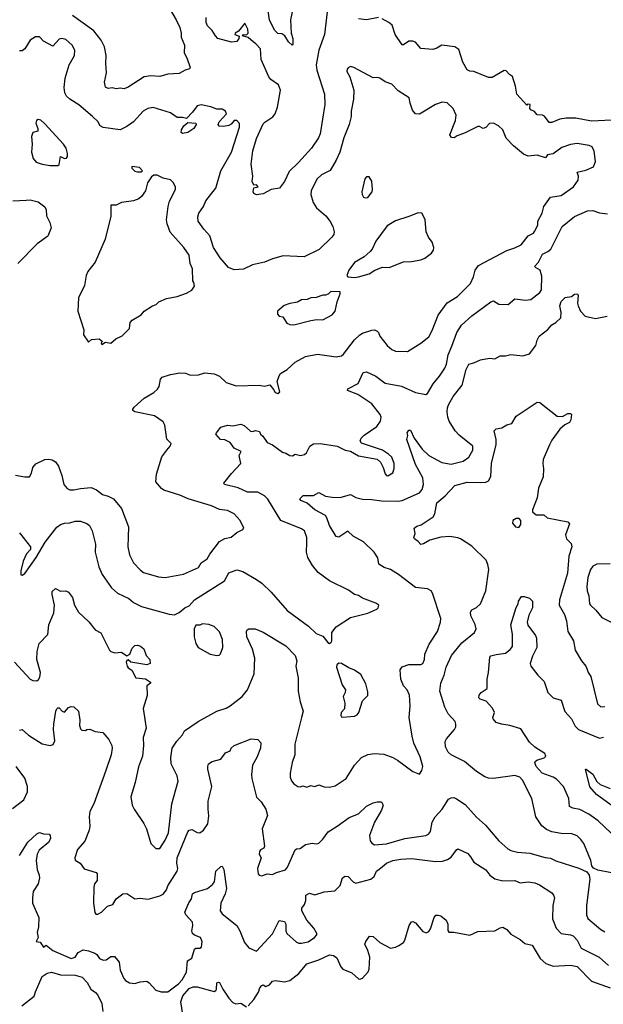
# Model space of a CAD drawing. Extents: x 1771496 to 1971148, y 471553 to 643630.
# Tile 320 of 656: x 1846596 to 1851003, y 553420 to 560856. Entities that reach past the tile are written whole.
import ezdxf

# ---------------------------------------------------------------- set-up
doc = ezdxf.new("R2010")
doc.units = 0

msp = doc.modelspace()

# ---------------------------------------------------------------- linework, layer by layer
at = {"layer": '0CON10XD'}
for points in [[(1847694.4, 560995), (1847778.6, 560855), (1847805, 560796.7), (1847816, 560755), (1847814.2, 560725), (1847840, 560665), (1847837.5, 560605), (1847858.8, 560568.8), (1847883.8, 560495), (1847878.8, 560485), (1847844.6, 560475.4), (1847801.2, 560448.8), (1847715, 560443.8), (1847652.9, 560427.1), (1847585, 560431.4), (1847535, 560425.6), (1847415, 560347.5), (1847385, 560334), (1847355, 560340), (1847325, 560333.8), (1847295, 560341.2), (1847265, 560336.2), (1847245, 560346.7), (1847237.1, 560385), (1847252, 560455), (1847245.7, 560525), (1847249.4, 560585), (1847235, 560652.5), (1847211.3, 560701.3), (1847155, 560772.9), (1846995, 560888.1)], [(1848676.2, 561023.8), (1848640.9, 560855), (1848646.9, 560755), (1848659.5, 560715), (1848658.8, 560671.2), (1848653.6, 560663.6), (1848625, 560690), (1848598.8, 560735), (1848575, 560748.6), (1848545, 560752.5), (1848522.5, 560775), (1848483.5, 560853.5), (1848451.1, 561065)], [(1848358, 560688), (1848321.7, 560721.7), (1848277.5, 560735), (1848286.7, 560743.3), (1848307.7, 560742.3), (1848320.6, 560755), (1848317.5, 560785), (1848295, 560830), (1848249.4, 560770.6), (1848222.5, 560755), (1848220, 560745), (1848252.5, 560732.5), (1848251.2, 560715), (1848235, 560692.5), (1848195, 560686.7), (1848092.5, 560715), (1848073.9, 560733.9), (1848050, 560775), (1848015, 560810), (1848002.9, 560835), (1848003.6, 560873.6)], [(1848918.8, 560915), (1848896.7, 560745), (1848853.8, 560626.2), (1848834.5, 560515), (1848839.5, 560475), (1848898.1, 560295), (1848899.5, 560215), (1848865.4, 559995), (1848852.5, 559965), (1848799.2, 559885), (1848701.7, 559778.3), (1848630.9, 559709.1), (1848595, 559633.8), (1848557.5, 559585), (1848495.6, 559574.4), (1848435, 559540), (1848383.8, 559533.8), (1848365, 559543.3), (1848358.8, 559555), (1848365, 559587.5), (1848396.7, 559595), (1848385, 559608), (1848365, 559606.7), (1848352.5, 559635), (1848356, 559675), (1848344.4, 559765), (1848357.1, 559865), (1848385, 559958), (1848435, 560068.8), (1848446.5, 560083.5), (1848507.4, 560122.6), (1848525.6, 560145), (1848541.9, 560195), (1848565.5, 560325), (1848550.6, 560365), (1848493.6, 560403.6), (1848478.1, 560425), (1848420, 560555), (1848414.4, 560635), (1848379.2, 560675), (1848358, 560688)], [(1849305, 560872.3), (1849215.3, 560854.7), (1849155, 560862.3)], [(1851065, 560098.5), (1850915, 560090), (1850795, 560112.5), (1850722.6, 560112.6), (1850674.6, 560105.4), (1850615, 560081.1), (1850595, 560080), (1850558.7, 560128.7), (1850545, 560135.6), (1850505, 560138), (1850482.7, 560162.7), (1850456.2, 560175), (1850448.8, 560185), (1850450, 560215), (1850430.7, 560219.3), (1850425, 560210), (1850350, 560295), (1850340, 560355), (1850317.7, 560427.7), (1850295, 560442.5), (1850270.7, 560470.7), (1850255, 560473.3), (1850165, 560418.8), (1850135, 560420), (1850025, 560466.2), (1849995, 560466.7), (1849975, 560478.8), (1849943.1, 560535), (1849911.1, 560631.1), (1849881.4, 560651.4), (1849785, 560663.1), (1849745, 560640.8), (1849715, 560632), (1849625, 560639.2), (1849585.5, 560685.5), (1849564.2, 560694.2), (1849535, 560692.9), (1849495, 560666), (1849485, 560666.7), (1849430.5, 560745), (1849408.9, 560815), (1849384.7, 560834.7), (1849333.5, 560863.5)], [(1847695, 556644.4), (1847831.7, 556668.3), (1847945, 556718.6), (1847966.7, 556755), (1848012.5, 556785), (1848031.2, 556818.8), (1848105, 556915.8), (1848145, 556938.1), (1848192.7, 556947.3), (1848235.9, 556984.1), (1848280, 557005), (1848287.5, 557015), (1848260, 557075), (1848215, 557123.3), (1848185, 557140), (1848165, 557148.8), (1848105, 557157.1), (1848045, 557185.6), (1847867.5, 557237.5), (1847805.5, 557265.5), (1847685, 557303.1), (1847666.8, 557316.8), (1847623.3, 557365), (1847628, 557425), (1847670, 557555), (1847705.8, 557605), (1847731.2, 557635), (1847738.8, 557655), (1847707.7, 557687.7), (1847692.5, 557795), (1847678.3, 557818.3), (1847615, 557864.2), (1847465, 557894.4), (1847450.8, 557905), (1847449.2, 557915), (1847459.3, 557930.7), (1847535, 557998.6), (1847609.2, 558040.8), (1847636, 558065), (1847648.1, 558085), (1847659.1, 558140.9), (1847672.7, 558157.3), (1847735, 558177.1), (1847805, 558190), (1847847.5, 558187.5), (1847885, 558171.2), (1847946.1, 558173.9), (1847995, 558188), (1848065, 558181.2), (1848105, 558163.8), (1848155, 558116.2), (1848230.8, 558090.8), (1848405, 558096.7), (1848445, 558088.8), (1848485, 558097.5), (1848513.6, 558063.6), (1848525, 558040), (1848545, 558032.5), (1848560, 558045), (1848541.2, 558125), (1848555, 558167.5), (1848565, 558183.3), (1848615.5, 558214.5), (1848675, 558270), (1848755, 558311.9), (1848845, 558330), (1848985, 558310.6), (1849025, 558318.6), (1849040.2, 558329.8), (1849125, 558438.6), (1849165, 558477.1), (1849185, 558489.4), (1849255, 558511.1), (1849275, 558512.9), (1849296, 558505), (1849305.8, 558495), (1849316, 558465), (1849371.2, 558395), (1849405, 558364.2), (1849435, 558353.8), (1849525, 558351.2), (1849625, 558412.5), (1849685, 558460), (1849711.1, 558508.9), (1849756.9, 558625), (1849823.1, 558716.9), (1849902.9, 558765), (1850000.8, 558865), (1850024.2, 558915), (1850035.8, 558965), (1850061.1, 558998.9), (1850275, 559114.2), (1850335, 559132.9), (1850383.4, 559156.6), (1850435, 559222.9), (1850475, 559244.4), (1850484.4, 559255.6), (1850510, 559305), (1850508.8, 559335), (1850541.5, 559395), (1850554.5, 559445.5), (1850604.4, 559515.6), (1850685, 559527.7), (1850778.9, 559595), (1850814.5, 559645.5), (1850816.7, 559675), (1850806.7, 559705), (1850871.3, 559718.7), (1850930, 559745), (1850943.6, 559786.4), (1850934.4, 559864.4), (1850919.2, 559895), (1850896.5, 559906.5), (1850805, 559920.5), (1850755, 559914.3), (1850689.7, 559890.3), (1850625, 559844), (1850582.5, 559835), (1850565.9, 559814.1), (1850505, 559831.9), (1850435, 559825.7), (1850400.3, 559840.3), (1850325, 559903.8), (1850270.3, 559960.3), (1850243.8, 560025), (1850211.2, 560055), (1850175, 560074), (1850145, 560072), (1850115, 560042.9), (1850095, 560034), (1850068.8, 560048.8), (1850055, 560049.2), (1849958.9, 560001.1), (1849900.5, 559979.5), (1849876.7, 559963.3), (1849855.9, 559965.9), (1849844.1, 559985.9), (1849885.8, 560095), (1849892, 560135), (1849870, 560185), (1849825, 560228.8), (1849786.4, 560233.6), (1849735, 560216.7), (1849615, 560142), (1849585, 560146.2), (1849561.9, 560171.9), (1849544, 560225), (1849537.3, 560267.3), (1849455, 560318.8), (1849405, 560368.8), (1849355, 560386.2), (1849315, 560413.8), (1849295, 560420), (1849265, 560417.5), (1849120, 560495), (1849095, 560502.5), (1849077, 560493), (1849068.3, 560481.7), (1849067.5, 560465), (1849090, 560425), (1849118, 560325), (1849116, 560255), (1849100, 560165), (1849098.9, 560125), (1849083.3, 560065), (1849042.5, 559965), (1849014.6, 559855.4), (1848985.5, 559795), (1848941.7, 559718.3), (1848875, 559685.5), (1848838.9, 559651.1), (1848796.7, 559565), (1848795.5, 559535), (1848812.9, 559475), (1848837.5, 559435), (1848908.8, 559375), (1848941.5, 559331.5), (1848960.8, 559295), (1848970.8, 559255), (1848967.1, 559235), (1848954.2, 559215), (1848858.2, 559121.8), (1848745, 559064.3), (1848585, 559074), (1848505, 559050.8), (1848444.5, 559025.5), (1848353.3, 559005), (1848285, 558971.5), (1848215, 558967.1), (1848173.3, 558985), (1848109, 559059), (1848060.4, 559135), (1848031.4, 559225), (1847985.8, 559275), (1847944.3, 559335), (1847941.7, 559368.3), (1847949.2, 559395), (1847984.4, 559445), (1848001.6, 559488.4), (1848045.6, 559545), (1848077.5, 559585), (1848116, 559714), (1848194.7, 559855.3), (1848255.4, 560045), (1848255, 560071.2), (1848235.7, 560095), (1848215, 560096), (1848192.8, 560067.2), (1848175, 560057.7), (1848135, 560050.4), (1848103, 560053), (1848094.3, 560065), (1848103.1, 560085), (1848158.8, 560145), (1848149.2, 560165), (1848125, 560179.5), (1848085, 560180.5), (1848039, 560199), (1847965, 560212.5), (1847935.4, 560204.6), (1847902, 560158), (1847855, 560109.2), (1847825, 560118.1), (1847785, 560117.5), (1847735, 560151.9), (1847605, 560193.6), (1847562.5, 560185), (1847528.6, 560165), (1847455.7, 560085), (1847405, 560049.1), (1847354.3, 560025.7), (1847225, 560041.1), (1847204.4, 560054.4), (1847185, 560087.8), (1847145.6, 560125), (1847042.6, 560212.6), (1846975, 560255.5), (1846949.6, 560279.6), (1846937.1, 560305), (1846930.9, 560345), (1846938.2, 560415), (1846970, 560515), (1847008.6, 560585), (1847011.9, 560625), (1846992.9, 560665), (1846945, 560705.7), (1846915, 560714.2), (1846895, 560710), (1846845, 560656.7), (1846775, 560693.8), (1846745, 560726.2), (1846715, 560728), (1846675, 560702), (1846634, 560635), (1846615, 560621.4), (1846595, 560620)], [(1846884.1, 559755.9), (1846895, 559762), (1846905, 559823.3), (1846935, 559808.8), (1846949.2, 559810.8), (1846957.3, 559822.7), (1846957.5, 559845), (1846945.6, 559885.6), (1846926.4, 559916.4), (1846785, 560070), (1846755, 560096.7), (1846735, 560102.5), (1846722.5, 560095), (1846716.7, 560075), (1846732, 560035), (1846733.3, 560015), (1846695, 560003.3), (1846685.7, 559975), (1846690, 559915), (1846685.7, 559855), (1846698.3, 559808.3), (1846720, 559780), (1846765, 559764), (1846826.1, 559756.1), (1846884.1, 559755.9)], [(1847826.1, 559996.1), (1847816.2, 560005), (1847818.9, 560025), (1847835, 560054.3), (1847865, 560078.6), (1847925.8, 560075.8), (1847928.8, 560065), (1847912, 560035), (1847865, 560003.1), (1847826.1, 559996.1)], [(1847485, 559706), (1847515, 559707.5), (1847522.5, 559715), (1847500.7, 559740.7), (1847441.7, 559748.3), (1847442.5, 559735), (1847465, 559712), (1847485, 559706)], [(1847215, 558402.5), (1847245, 558420), (1847285, 558412.5), (1847322.5, 558445), (1847370.5, 558469.5), (1847423.8, 558525), (1847431.2, 558568.8), (1847444.1, 558585.9), (1847514, 558626), (1847535.9, 558654.1), (1847597.5, 558695), (1847627.5, 558705), (1847647.5, 558725), (1847705, 558750), (1847785, 558766.7), (1847855, 558790), (1847895, 558812.5), (1847916.4, 558843.6), (1847911.7, 558871.7), (1847902.5, 558885), (1847901.2, 558975), (1847884.4, 559015), (1847875, 559076.7), (1847836, 559136), (1847731.8, 559251.8), (1847708.9, 559315), (1847705.6, 559345), (1847716.4, 559445), (1847727.5, 559485), (1847771.9, 559575), (1847771.8, 559595), (1847755, 559626.5), (1847735, 559648), (1847679.4, 559659.4), (1847635, 559682), (1847608.8, 559681.2), (1847590, 559670), (1847562, 559625), (1847546, 559565), (1847515, 559521.2), (1847495.5, 559504.5), (1847455, 559488.8), (1847365, 559476.7), (1847325, 559456), (1847283.8, 559455), (1847283.6, 559373.6), (1847242.3, 559197.7), (1847166, 559025), (1847110, 558955), (1847098.6, 558925), (1847085, 558850), (1847040, 558755), (1847034.2, 558654.2), (1847080, 558515), (1847076.7, 558475), (1847115, 558420), (1847138.3, 558441.7), (1847195, 558446.7), (1847220, 558425), (1847210, 558415), (1847215, 558402.5)], [(1849205, 559510), (1849225, 559512.5), (1849256.7, 559555), (1849260, 559575), (1849256.4, 559636.4), (1849235, 559670), (1849215, 559670), (1849202.5, 559655), (1849180, 559555), (1849181.2, 559535), (1849192.5, 559515), (1849205, 559510)], [(1846545, 559488.6), (1846645, 559493.3), (1846675, 559495.6), (1846735, 559480.8), (1846785, 559443.3), (1846795, 559420), (1846798.6, 559375), (1846823.8, 559325), (1846834.2, 559285), (1846809.3, 559220.7), (1846727.2, 559162.8), (1846582, 559015)], [(1849125, 558909.2), (1849155, 558914), (1849235, 558936.2), (1849277.5, 558965), (1849335, 558986.7), (1849385, 558983.8), (1849495, 559027.5), (1849555, 559030), (1849625, 559042), (1849655, 559056.2), (1849705, 559093.3), (1849720.8, 559115), (1849724.2, 559135), (1849710, 559175), (1849682, 559215), (1849666.2, 559255), (1849658.3, 559348.3), (1849632.5, 559395), (1849605, 559398.8), (1849535, 559368.8), (1849435, 559338), (1849370.5, 559299.5), (1849285, 559182.5), (1849257, 559123), (1849242.5, 559105), (1849197.5, 559065), (1849125, 559023.3), (1849081.2, 558965), (1849067.5, 558925), (1849073.3, 558913.3), (1849125, 558909.2)], [(1849858.8, 558391.2), (1849897.1, 558492.9), (1849932, 558548), (1850011.3, 558618.7), (1850155, 558724.4), (1850175, 558732), (1850215, 558706.9), (1850285, 558705.8), (1850335, 558746.9), (1850415, 558737.5), (1850455, 558742.5), (1850525, 558797.1), (1850536.1, 558815), (1850539.3, 558919.3), (1850525.7, 558965), (1850492, 558985), (1850485.8, 558995), (1850513.8, 559026.2), (1850545, 559084.4), (1850585.3, 559104.7), (1850606.3, 559123.7), (1850693.1, 559295), (1850785, 559370), (1850883.9, 559413.9), (1850925, 559414.2), (1850975, 559398), (1851035, 559390.8)], [(1846556.7, 556005), (1846675, 555876.2), (1846696, 555866), (1846725, 555863.8), (1846737.9, 555872.1), (1846748.7, 555891.3), (1846753.1, 555925), (1846724.4, 556025), (1846728.8, 556085), (1846743.9, 556146.1), (1846807.9, 556212.1), (1846816.9, 556285), (1846852.8, 556377.2), (1846859.4, 556435), (1846840, 556515), (1846841.7, 556538.3), (1846865, 556560), (1846905, 556540), (1846943, 556543), (1846965, 556532.5), (1846995, 556492.5), (1847008.6, 556435), (1847040.4, 556380.4), (1847117.6, 556307.6), (1847165, 556249.2), (1847208.8, 556225), (1847273.8, 556095), (1847284.2, 556084.2), (1847315, 556073.8), (1847365, 556080), (1847405, 556052.5), (1847426.7, 556063.3), (1847445, 556110), (1847465, 556130), (1847485, 556132.5), (1847507.5, 556125), (1847532.5, 556105), (1847550, 556055), (1847578, 556025), (1847580, 555995), (1847555, 555984), (1847435, 556003.8), (1847415, 556022.5), (1847405, 556017.5), (1847400.6, 556005), (1847406.5, 555975), (1847415, 555961.9), (1847443, 555943), (1847472.5, 555885), (1847545, 555877.5), (1847583, 555853), (1847583.3, 555845), (1847555.9, 555824.1), (1847558.3, 555751.7), (1847527.5, 555655), (1847551.2, 555505), (1847528, 555435), (1847532, 555375), (1847522.5, 555295), (1847493.8, 555213.8), (1847468.6, 555095), (1847434.2, 554985.8), (1847445.8, 554925), (1847460, 554895), (1847534.5, 554784.5), (1847552.5, 554745), (1847586, 554635), (1847625, 554596), (1847655, 554596), (1847695, 554660.8), (1847720, 554715), (1847743.6, 554933.6), (1847793.8, 555105), (1847786, 555145), (1847740, 555235), (1847737.1, 555285), (1847748.1, 555355), (1847782.1, 555407.9), (1847826.2, 555455), (1847840, 555485), (1847944.2, 555555.8), (1848085, 555634), (1848155, 555656.7), (1848185, 555673.3), (1848275.7, 555744.3), (1848315.7, 555794.3), (1848365.6, 555915), (1848372.2, 556035), (1848353, 556103), (1848311.1, 556195), (1848308, 556235), (1848312.7, 556247.3), (1848325, 556256), (1848375, 556255.8), (1848435, 556230), (1848605, 556128.6), (1848675.7, 556055), (1848689.4, 556015), (1848680.6, 555975), (1848698.1, 555885), (1848698.9, 555785), (1848713.2, 555703.2), (1848735.6, 555635), (1848724.4, 555585.6), (1848673.1, 555385), (1848674.2, 555305), (1848654.3, 555245), (1848639.2, 555165), (1848639.2, 555135), (1848647.3, 555107.3), (1848665, 555086.2), (1848696.1, 555066.1), (1848715, 555063.3), (1848735, 555068.8), (1848765, 555058.8), (1848795, 555072), (1848825, 555066), (1848855, 555077.5), (1848895, 555062), (1848935, 555061.2), (1848979.5, 555070.5), (1849061.4, 555125), (1849124.7, 555225.3), (1849177.2, 555282.8), (1849225, 555305.5), (1849275.4, 555314.6), (1849345, 555309.5), (1849413.3, 555285), (1849450, 555265), (1849565, 555177.5), (1849615, 555157.5), (1849634, 555185), (1849639.2, 555215), (1849619.5, 555289.5), (1849573.4, 555393.4), (1849559.4, 555445), (1849538.2, 555585), (1849545.4, 555675.4), (1849540.5, 555755), (1849521.9, 555795), (1849495, 555826), (1849474.4, 555875), (1849469.2, 555945), (1849485, 555968), (1849535, 555986), (1849625, 555985.8), (1849639.2, 555995), (1849652.2, 556025), (1849656.2, 556065), (1849689.4, 556140.6), (1849751.2, 556235), (1849774.3, 556305), (1849775.7, 556335), (1849714.2, 556525), (1849703.2, 556543.2), (1849675, 556558.6), (1849585, 556567.9), (1849455.7, 556665), (1849395, 556704.2), (1849348.3, 556718.3), (1849307.5, 556745), (1849301.7, 556791.7), (1849273.9, 556833.9), (1849192.3, 556912.3), (1849113.3, 556955), (1849075, 556992.5), (1849005, 556947.5), (1848985, 556953.3), (1848934.3, 557035), (1848915.8, 557095), (1848905, 557111.2), (1848824, 557154), (1848766.7, 557205), (1848720, 557225), (1848712.5, 557237.5), (1848737.7, 557262.3), (1848815, 557262.2), (1848855, 557284.4), (1848905, 557258.6), (1848955, 557249.1), (1849015, 557248.9), (1849095, 557269.2), (1849135, 557248.1), (1849185, 557234.4), (1849255, 557233.5), (1849328, 557222), (1849455, 557220.5), (1849485, 557225.5), (1849615, 557281.9), (1849635, 557308), (1849646.4, 557345), (1849639.5, 557395), (1849585, 557495.8), (1849520, 557685), (1849527.5, 557715), (1849521.2, 557735), (1849535, 557756.2), (1849546, 557755), (1849574.7, 557694.7), (1849635, 557611.9), (1849686, 557566), (1849785, 557512.9), (1849855, 557500), (1849945, 557522.9), (1849988.1, 557551.9), (1850018.1, 557605), (1850017.5, 557635), (1849915, 557717.5), (1849885, 557751.8), (1849840, 557825), (1849828.5, 557855), (1849824.5, 557894.5), (1849825.6, 557924.4), (1849833.7, 557946.3), (1849869.3, 558010.7), (1849938.6, 558095), (1849966.9, 558215), (1849986.7, 558255), (1850025.8, 558264.2), (1850075, 558288), (1850145, 558300), (1850184.2, 558295.8), (1850225, 558318.8), (1850265, 558318.8), (1850305, 558328), (1850395, 558317.5), (1850445, 558333.3), (1850492.5, 558395), (1850502.9, 558435), (1850519.2, 558465), (1850585, 558516), (1850615, 558552), (1850645, 558570), (1850683.3, 558605), (1850686.2, 558645), (1850674.5, 558695.5), (1850685, 558728.8), (1850715, 558758), (1850763.9, 558766.1), (1850785, 558783.3), (1850807.5, 558785), (1850813.6, 558773.6), (1850808.5, 558715), (1850812.2, 558695), (1850831.1, 558655), (1850866.2, 558616.2), (1850945, 558600.8), (1851031.8, 558618.2)], [(1848665, 558552.9), (1848795, 558584.3), (1848838.8, 558591.2), (1848885, 558590), (1848955, 558626.2), (1848978.8, 558655), (1848994, 558725), (1849016.7, 558785), (1849015, 558800), (1848946.2, 558803.8), (1848925, 558783.3), (1848905, 558776.7), (1848883.9, 558776.1), (1848835, 558758), (1848795, 558756.7), (1848766.1, 558743.9), (1848725, 558740), (1848695, 558723.8), (1848635.9, 558714.1), (1848592.7, 558697.3), (1848543.9, 558656.1), (1848542.3, 558632.3), (1848555, 558617.5), (1848583, 558613), (1848614.2, 558564.2), (1848635, 558554), (1848665, 558552.9)], [(1846595, 556980), (1846676.2, 556875), (1846676.2, 556855), (1846647.5, 556822.5), (1846622, 556768), (1846603.2, 556693.2), (1846603.3, 556663.3), (1846615, 556660), (1846635, 556673.8), (1846720, 556795), (1846789.2, 556910.8), (1846877.2, 557022.8), (1846905, 557044.3), (1846935, 557053.1), (1846974.3, 557055.7), (1847015, 557069.2), (1847055, 557069.2), (1847102.4, 557052.4), (1847124, 557035), (1847144.3, 556995), (1847169.4, 556895), (1847166.9, 556835), (1847175.5, 556795.5), (1847192.5, 556725), (1847217.5, 556665), (1847290, 556565), (1847333.8, 556525), (1847418.8, 556485), (1847455.5, 556455.5), (1847515, 556424.3), (1847725.8, 556365.8), (1847765, 556362), (1847800.7, 556379.3), (1847842.5, 556415), (1847875, 556430), (1847915, 556475.7), (1848142.1, 556617.9), (1848175, 556678.1), (1848235, 556701.8), (1848279.7, 556689.7), (1848385, 556628.8), (1848425, 556600), (1848495, 556533.8), (1848615, 556394.3), (1848777.5, 556275), (1848835, 556220), (1848885, 556200), (1848922.5, 556152.5), (1848935, 556146.2), (1848948.8, 556155), (1848952, 556165), (1848952.3, 556227.7), (1848985, 556270), (1849095, 556341.2), (1849226, 556374), (1849292.5, 556405), (1849302.5, 556415), (1849307.5, 556435), (1849285, 556450), (1849185, 556487.1), (1849155, 556507.8), (1849125, 556515.7), (1849078.3, 556548.3), (1848935, 556618.9), (1848850.8, 556680.8), (1848806.2, 556735), (1848771.1, 556795), (1848762.1, 556835), (1848763.7, 556906.3), (1848765.4, 556945), (1848746.7, 556995), (1848725, 557010.9), (1848568.8, 557075), (1848468.9, 557235), (1848445, 557261.2), (1848395, 557288.5), (1848315, 557288.8), (1848245, 557319.7), (1848143.3, 557345), (1848136.2, 557355), (1848195, 557430), (1848266.4, 557503.6), (1848252.9, 557565), (1848268.1, 557595), (1848215, 557620.9), (1848185, 557662.9), (1848145, 557684.4), (1848111.2, 557685), (1848077.5, 557725), (1848082.5, 557735), (1848115, 557780), (1848165, 557793.3), (1848205, 557789.2), (1848265, 557801.4), (1848291.7, 557791.7), (1848339.7, 557749.7), (1848355, 557745.8), (1848377.1, 557752.9), (1848406, 557745), (1848414, 557725), (1848431.5, 557711.5), (1848464.3, 557664.3), (1848505, 557644.6), (1848579.3, 557589.3), (1848605, 557583.2), (1848635, 557565.4), (1848655, 557563.3), (1848675.5, 557574.5), (1848716.1, 557566.1), (1848747.6, 557572.4), (1848761.5, 557585), (1848786.4, 557635), (1848815, 557652.1), (1848865, 557655.4), (1848994.6, 557634.6), (1849055, 557606), (1849095, 557598.8), (1849155, 557562), (1849295, 557536), (1849321.2, 557515), (1849342, 557475), (1849355, 557427.5), (1849365, 557414), (1849375, 557412), (1849413.3, 557435), (1849422.7, 557467.3), (1849424.3, 557505), (1849405, 557551.2), (1849382, 557575), (1849336, 557605), (1849177.5, 557657.5), (1849166.2, 557675), (1849174, 557695), (1849197.5, 557717.5), (1849292.9, 557785), (1849320, 557825), (1849325.8, 557855), (1849318, 557875), (1849255, 557955.6), (1849150, 558025), (1849072.5, 558055), (1849072.7, 558067.3), (1849150.9, 558109.1), (1849188.8, 558191.2), (1849215, 558196), (1849285, 558163.8), (1849355, 558112.2), (1849478.7, 558088.7), (1849585, 558040), (1849663.8, 558026.2), (1849675, 558033.3), (1849717.3, 558105), (1849767.1, 558165), (1849805.7, 558225), (1849818.4, 558255), (1849831.2, 558325), (1849858.8, 558391.2)], [(1851065, 554412.9), (1850961.9, 554431.9), (1850928, 554448), (1850916.2, 554465), (1850908, 554505), (1850855, 554633.8), (1850834.6, 554664.6), (1850805, 554691.9), (1850765, 554707.3), (1850685, 554711.1), (1850615, 554723.1), (1850575, 554739.4), (1850538.6, 554768.6), (1850493.6, 554835), (1850463.6, 554975), (1850392.3, 555112.2), (1850372.9, 555135), (1850335, 555148.8), (1850175, 555124.5), (1850137, 555127), (1850108.1, 555138.1), (1850045, 555177.8), (1849955, 555254.3), (1849855, 555304.2), (1849832.5, 555325), (1849812.5, 555365), (1849810, 555405), (1849818, 555425), (1849880, 555495), (1849889.4, 555515), (1849890, 555535), (1849884.4, 555555), (1849832.8, 555612.8), (1849805.4, 555665), (1849768.9, 555785), (1849775.6, 555845), (1849802.5, 555905), (1849815.8, 555965), (1849857.5, 556055), (1849935, 556149.4), (1850031.2, 556228.8), (1850043.3, 556255), (1850035, 556288), (1850002.2, 556355), (1849999.2, 556380.8), (1850009.7, 556400.3), (1850045, 556415.8), (1850076.7, 556445), (1850115, 556543.3), (1850138.2, 556705), (1850132.1, 556742.1), (1850117.8, 556775), (1850009.3, 556879.3), (1849925.6, 556935), (1849905, 556942.5), (1849845, 556953.3), (1849775, 556948.8), (1849694.1, 556925.9), (1849645, 556898), (1849625, 556893.3), (1849606, 556916), (1849576.7, 556935), (1849572.5, 556945), (1849581.2, 556975), (1849573.9, 557016.1), (1849595, 557031.2), (1849628.7, 557041.3), (1849718.3, 557101.7), (1849730.6, 557125), (1849745, 557208), (1849809.7, 557260.3), (1849882.2, 557337.8), (1849975, 557363.5), (1850075, 557360), (1850115, 557364.4), (1850135.4, 557374.6), (1850153.9, 557406.1), (1850157.7, 557505), (1850193.1, 557646.9), (1850193.8, 557685), (1850180, 557750), (1850195, 557766), (1850235.8, 557774.2), (1850275, 557796), (1850312.3, 557807.7), (1850345, 557861.2), (1850505, 557968), (1850525, 557964), (1850655, 557861.2), (1850695, 557860), (1850735, 557882.5), (1850755, 557882.5), (1850762.5, 557875), (1850757.5, 557835), (1850747.5, 557815), (1850713.1, 557796.9), (1850675, 557764), (1850615, 557681.2), (1850595.8, 557645), (1850550, 557535), (1850546, 557505), (1850552, 557465), (1850548, 557405), (1850512.7, 557317.3), (1850503.3, 557245), (1850467.5, 557155), (1850468.3, 557138.3), (1850495, 557117.5), (1850555, 557117.5), (1850580, 557095), (1850734.2, 557064.2), (1850749.2, 557049.2), (1850718, 556965), (1850724.3, 556935), (1850760.9, 556900.9), (1850765.6, 556875), (1850743.5, 556805), (1850733, 556677), (1850672.2, 556475), (1850670.8, 556435), (1850709.4, 556365), (1850725.5, 556315.5), (1850736.6, 556236.6), (1850778.8, 556165), (1850790, 556095), (1850838.8, 556015), (1850872, 555975), (1850880, 555955), (1850890, 555925), (1850909.2, 555895), (1850960.3, 555690.3), (1850985, 555667.1), (1851015, 555669.4)], [(1846565, 557417.1), (1846635, 557402.5), (1846670, 557405), (1846685, 557432.5), (1846695.8, 557475), (1846717.9, 557502.1), (1846785.8, 557534.2), (1846815, 557537.5), (1846841.7, 557531.7), (1846867.1, 557517.1), (1846888, 557485), (1846913.1, 557415), (1846928.1, 557345), (1846954.6, 557314.6), (1846975, 557305.6), (1847004.5, 557304.5), (1847055, 557316.5), (1847135, 557322.5), (1847175, 557304.4), (1847220.5, 557270.5), (1847265, 557257.8), (1847305, 557236.9), (1847365.3, 557165.3), (1847417.8, 557025), (1847411.9, 556875), (1847425.4, 556815.4), (1847455.6, 556755), (1847508.3, 556698.3), (1847532, 556682), (1847645, 556648.6), (1847695, 556644.4)], [(1850365, 557021.2), (1850379.2, 557045), (1850380, 557075), (1850368, 557088), (1850345, 557090), (1850321.2, 557075), (1850318, 557055), (1850340, 557025), (1850365, 557021.2)], [(1851055, 556747.5), (1850954, 556744), (1850925, 556729.2), (1850906.9, 556705), (1850886.2, 556643.8), (1850878.5, 556575), (1850881.9, 556541.9), (1850894.4, 556505), (1850899.2, 556445), (1850905.8, 556435), (1850947.4, 556397.4), (1850991.7, 556341.7), (1851102, 556285)], [(1851061.4, 554711.4), (1850963.3, 554805), (1850895, 554856.2), (1850825, 554892.2), (1850772, 554902), (1850748.8, 554915), (1850743.1, 554975), (1850702.2, 555065), (1850650.1, 555120.1), (1850625, 555135.5), (1850540.8, 555165), (1850495.6, 555215), (1850486.2, 555245), (1850488.8, 555255), (1850502.5, 555265), (1850557.9, 555282.1), (1850568.8, 555295), (1850561.2, 555315), (1850485, 555361.8), (1850445, 555400.9), (1850380, 555500), (1850297.5, 555525), (1850234.7, 555534.7), (1850195, 555547.9), (1850170.5, 555575), (1850168.1, 555585), (1850181.1, 555625), (1850165.8, 555655.8), (1850118.8, 555708.8), (1850072.5, 555725), (1850063.3, 555735), (1850066.7, 555755), (1850081.2, 555775), (1850126.7, 555805), (1850125.6, 555875), (1850137.3, 555925), (1850147.5, 556042.5), (1850155, 556051.2), (1850195, 556063.1), (1850265, 556072.9), (1850300.6, 556099.4), (1850317, 556123), (1850317.7, 556215), (1850305.8, 556285), (1850345, 556417.5), (1850360, 556445), (1850362.5, 556465), (1850385, 556500), (1850405, 556500), (1850445, 556487.5), (1850468.8, 556465), (1850469.5, 556415), (1850440.8, 556359.2), (1850427.8, 556305), (1850433.8, 556283.8), (1850491.4, 556205), (1850500, 556185), (1850501.4, 556115), (1850469.3, 556049.3), (1850450.8, 555995), (1850456.2, 555975), (1850508, 555905), (1850557, 555857), (1850585, 555774), (1850625.8, 555735.8), (1850685, 555716.2), (1850711.7, 555631.7), (1850761.9, 555575), (1850791.7, 555521.7), (1850815, 555495.6), (1850975, 555431.1), (1851005, 555437.1)], [(1848085, 556054), (1848102, 556058), (1848112.3, 556067.7), (1848129.2, 556115), (1848126.9, 556175), (1848104.3, 556234.3), (1848065, 556274), (1848025, 556288), (1847976.4, 556293.6), (1847955, 556282.5), (1847925, 556282.5), (1847913.9, 556256.1), (1847913.3, 556195), (1847926.7, 556145), (1847943.3, 556115), (1848035, 556064), (1848085, 556054)], [(1849035, 555587.5), (1849095, 555593.3), (1849125, 555596.7), (1849145, 555607.5), (1849155.9, 555624.1), (1849185, 555712.5), (1849225, 555752.5), (1849225, 555780), (1849209.5, 555839.5), (1849171.7, 555911.7), (1849125, 555943.3), (1849080.5, 555960.5), (1849025, 555993.8), (1849005, 555996.7), (1848990, 555985), (1848988.8, 555965), (1849032.3, 555832.3), (1849056.2, 555795), (1849053.3, 555775), (1849038, 555745), (1849050, 555695), (1849049.3, 555650.7), (1849023.8, 555625), (1849020.7, 555600.7), (1849025, 555590), (1849035, 555587.5)], [(1846595, 555490), (1846615, 555496.2), (1846662.7, 555452.7), (1846765, 555388), (1846825, 555374.2), (1846847.3, 555382.7), (1846861.2, 555408.8), (1846851.1, 555495), (1846854.4, 555535), (1846868, 555635), (1846875, 555652.5), (1846885, 555660), (1846895, 555660), (1846917.5, 555635), (1846935, 555627.5), (1846965, 555662.5), (1846985, 555670), (1847005, 555667.5), (1847038.8, 555635), (1847050, 555565), (1847047.5, 555525), (1847055, 555500), (1847065, 555490), (1847091.7, 555488.3), (1847103.6, 555496.4), (1847125, 555497.5), (1847165, 555480), (1847223.9, 555473.9), (1847269.3, 555419.3), (1847291.9, 555375), (1847294.4, 555355), (1847285.6, 555305), (1847246.4, 555186.4), (1847156.9, 554935), (1847124.5, 554875), (1847120.6, 554835), (1847126.4, 554766.4), (1847121.1, 554735), (1847087, 554653), (1847031.7, 554588.3), (1847012, 554525), (1847015, 554507.5), (1847053.3, 554485), (1847083.9, 554443.9), (1847173.3, 554415), (1847180.8, 554405), (1847180, 554355), (1847160.4, 554329.6), (1847154.5, 554305), (1847152, 554185), (1847163, 554113), (1847171.7, 554101.7), (1847185, 554100), (1847213.6, 554116.4), (1847259.3, 554160.7), (1847300, 554175), (1847325, 554216.7), (1847375, 554254), (1847405.9, 554255.9), (1847465, 554217.5), (1847505, 554222.5), (1847566.1, 554213.9), (1847655, 554238.8), (1847678.8, 554251.2), (1847705, 554283.8), (1847715.6, 554315), (1847785, 554426.2), (1847789.2, 554445), (1847782.9, 554485), (1847785.5, 554525), (1847865, 554722), (1847875, 554734), (1847895, 554740), (1847935, 554717.5), (1847955, 554714.3), (1847985, 554735.7), (1848016.4, 554783.7), (1848025.3, 554844.7), (1848018.8, 554895), (1848020.2, 554955), (1848045.8, 555065), (1848017.3, 555195), (1848015.6, 555215), (1848022.7, 555237.3), (1848050, 555255), (1848115, 555271.1), (1848150.5, 555319.5), (1848185.8, 555335), (1848192.5, 555355), (1848215, 555374.4), (1848345, 555426.1), (1848395, 555420), (1848418, 555395), (1848414.3, 555355), (1848385.7, 555284.3), (1848354.2, 555225), (1848345.8, 555155), (1848348.1, 555125), (1848383.2, 554983.2), (1848418.9, 554948.9), (1848454.2, 554894.2), (1848467.1, 554845), (1848427.1, 554745), (1848445.6, 554615), (1848439.6, 554600.4), (1848415, 554586.7), (1848406.2, 554573.8), (1848405.4, 554555), (1848418.6, 554525), (1848390.6, 554445), (1848395.8, 554405.8), (1848403.3, 554395), (1848425, 554390), (1848465, 554405.8), (1848505, 554400), (1848534.8, 554415.2), (1848603.1, 554435), (1848617.5, 554455), (1848675, 554586.9), (1848685, 554594.2), (1848715, 554595.8), (1848755, 554626.7), (1848805, 554637.1), (1848835, 554632.9), (1848855, 554638), (1848885, 554666), (1848925, 554722.5), (1848994.2, 554765), (1849085, 554830.5), (1849155, 554857.5), (1849214.3, 554915.7), (1849265, 554940.8), (1849295, 554948.8), (1849328.3, 554948.3), (1849342, 554925), (1849329.2, 554885), (1849274.7, 554795.3), (1849238.1, 554695), (1849242, 554655), (1849255, 554636), (1849275, 554624.2), (1849365, 554631.1), (1849505, 554672.3), (1849664.2, 554695.8), (1849683.3, 554705), (1849697.1, 554725), (1849710.6, 554795), (1849733, 554837), (1849787.5, 554895), (1849835, 554968.8), (1849855, 554980), (1849875, 554981.4), (1849895, 554972.9), (1849959.3, 554929.3), (1850045, 554834.2), (1850113, 554773), (1850214.6, 554654.6), (1850282.5, 554595), (1850305, 554582.5), (1850355, 554568.9), (1850447.3, 554562.7), (1850565, 554528.6), (1850605, 554524.2), (1850645, 554502.9), (1850817.3, 554447.3), (1850879.3, 554419.3), (1850895.9, 554395.9), (1850902, 554365), (1850877.1, 554165), (1850875.8, 554095), (1850887.6, 554067.6), (1850985.4, 553985.4), (1851015, 553967.8)], [(1846541.7, 554898.3), (1846626.5, 554965), (1846653.9, 555025), (1846654.1, 555064.1), (1846635, 555127.1), (1846569.1, 555215)], [(1851081.4, 554911.4), (1850952.7, 555005), (1850901.9, 555061.9), (1850870, 555195), (1850875, 555196.7), (1850925, 555159.2), (1850955, 555102), (1850979.4, 555079.4), (1851055, 555050)], [(1846593.3, 554545), (1846656.1, 554643.9), (1846725, 554707.1), (1846745, 554717.5), (1846775, 554708.1), (1846817.5, 554705), (1846826.2, 554695), (1846827.5, 554675), (1846815.5, 554644.5), (1846742.9, 554585), (1846727.8, 554555), (1846720.5, 554505), (1846727.6, 554437.6), (1846744, 554395), (1846744.2, 554374.2), (1846735, 554330), (1846698.6, 554271.4), (1846691.5, 554225)], [(1846691.5, 554225), (1846692.5, 554185), (1846740, 554075), (1846738, 554005), (1846726.7, 553963.3), (1846734.4, 553925), (1846720, 553895), (1846749.4, 553889.4), (1846775, 553852.5), (1846795, 553866.7), (1846845.8, 553825.8), (1846985, 553765.6), (1847014.4, 553775), (1847038.2, 553811.8), (1847075, 553831.4), (1847115, 553824.4), (1847163.8, 553805), (1847178.1, 553795), (1847198.5, 553765), (1847225, 553753.4), (1847250, 553755), (1847285, 553781.5), (1847311.1, 553781.1), (1847347.9, 553737.9), (1847355, 553677.5), (1847381.2, 553615), (1847395, 553598.8), (1847425, 553581.2), (1847465, 553576.7), (1847505, 553590.8), (1847555, 553594.3), (1847573.3, 553583.3), (1847625, 553528), (1847665, 553514.2), (1847715, 553514.2), (1847795, 553573.5), (1847822.5, 553605), (1847855, 553663.5), (1847862.6, 553747.4), (1847895, 553769.2), (1847915, 553836), (1847925.6, 553844.4), (1847956.6, 553843.4), (1847969.1, 553850.9), (1847973.6, 553895), (1847960, 553925), (1847915, 553942.3), (1847900, 553955), (1847894.7, 553975), (1847903.9, 554015), (1847899.8, 554039.8), (1847850, 554095), (1847843.6, 554115), (1847873.8, 554186.2), (1847893.8, 554216.2), (1847902, 554255), (1847915, 554264.2), (1848015, 554295.7), (1848052.9, 554325), (1848068.2, 554345), (1848077.5, 554425), (1848115, 554460), (1848125, 554462.5), (1848137.5, 554437.5), (1848157.1, 554295), (1848148.5, 554255), (1848114.6, 554185), (1848110.6, 554125), (1848124, 554104), (1848235, 554014.2), (1848259.4, 553975), (1848293.3, 553886.7), (1848325.9, 553845.9), (1848385, 553821.2), (1848505, 553953.3), (1848555, 554054), (1848595, 554046.2), (1848604.6, 554024.6), (1848606.1, 553976.1), (1848613.1, 553955), (1848685, 553890), (1848705, 553880.8), (1848725, 553880.8), (1848775, 553892.2), (1848822.5, 553925), (1848839.2, 553945), (1848840, 553955), (1848816.9, 553995), (1848764.6, 554054.6), (1848727.5, 554125), (1848726, 554145), (1848746, 554175), (1848756.2, 554205), (1848757.5, 554245), (1848785, 554260), (1848825, 554246.7), (1848895, 554268.8), (1848975, 554276.7), (1849015, 554316.7), (1849033.1, 554375), (1849055, 554388.5), (1849076, 554385), (1849115, 554346), (1849135, 554336), (1849247.5, 554365), (1849274, 554385), (1849290, 554425), (1849321.4, 554448.6), (1849365.8, 554485), (1849415, 554505.4), (1849475, 554517.3), (1849555, 554521.2), (1849735, 554499.6), (1849787.8, 554502.2), (1849826.2, 554513.8), (1849855, 554532.5), (1849895, 554587.5), (1849905, 554593.3), (1849979.3, 554559.3), (1850001.4, 554535), (1850024.5, 554494.5), (1850116.2, 554435), (1850145.8, 554395), (1850185, 554367.1), (1850245, 554351.4), (1850335, 554355.5), (1850375, 554337.5), (1850435, 554345.5), (1850485, 554338.2), (1850521.8, 554321.8), (1850615, 554261.5), (1850628.2, 554245), (1850633.8, 554225), (1850622.6, 554167.4), (1850618.9, 554065), (1850646.2, 553996.2), (1850683.8, 553955), (1850755, 553945.4), (1850776, 553936), (1850806.9, 553905), (1850835.6, 553845), (1850971.2, 553775), (1851043.1, 553713.1)], [(1848322.4, 553407.6), (1848365, 553455.4), (1848398, 553512), (1848410, 553545), (1848425, 553561.4), (1848435, 553566.7), (1848455, 553553.8), (1848481.9, 553568.1), (1848504.3, 553595.7), (1848525, 553600), (1848595, 553590.6), (1848635, 553600.5), (1848705, 553652.2), (1848765, 553725.4), (1848855, 553755.4), (1848935, 553794.6), (1848965, 553789.2), (1848990.8, 553770.8), (1849021.9, 553701.9), (1849035, 553685.8), (1849105, 553656.9), (1849155, 553611.4), (1849165, 553609.2), (1849185, 553617.1), (1849226.9, 553665), (1849235.5, 553685), (1849239.5, 553775), (1849225.4, 553825.4), (1849202.5, 553875), (1849209.2, 553895), (1849237.5, 553935), (1849265, 553932.5), (1849315, 553888), (1849395, 553844), (1849435, 553851.2), (1849460, 553865), (1849495, 553886.7), (1849505, 553903.3), (1849537.1, 554015), (1849555, 554042), (1849565, 554046.2), (1849585, 554036.2), (1849640.3, 553970.3), (1849665, 553958.8), (1849685, 553970), (1849699.3, 553990.7), (1849725, 554076.7), (1849738, 554092), (1849755, 554094), (1849775, 554087.5), (1849816.2, 554055), (1849828, 554025), (1849828.3, 553978.3), (1849837.5, 553965), (1849875.4, 553964.6), (1849995, 553943.2), (1850055, 553969.3), (1850185, 553975.6), (1850225, 553998.6), (1850245, 554002.9), (1850275, 553985.8), (1850305, 553950.8), (1850375, 553910), (1850410.3, 553880.3), (1850466.9, 553866.9), (1850526.9, 553766.9), (1850568, 553728), (1850625, 553707.3), (1850756, 553716)], [(1850756, 553716), (1850805.3, 553705.3), (1850914.2, 553594.2), (1851055.3, 553545.3)], [(1846612.1, 553407.9), (1846705, 553480.6), (1846714, 553515), (1846765, 553630.9), (1846803.7, 553656.3), (1846835, 553663.3), (1846905, 553642.1), (1847015, 553640), (1847068.1, 553625), (1847105.6, 553585), (1847134.2, 553535), (1847169.3, 553509.3), (1847185, 553490), (1847215.5, 553425), (1847224.2, 553365.8)], [(1847834.2, 553295), (1847812, 553438), (1847828.1, 553485), (1847875, 553538.4), (1847905, 553550.8), (1847935, 553552.8), (1848065, 553517.5), (1848076.6, 553523.4), (1848082.5, 553535), (1848085, 553582.5), (1848098.3, 553588.3), (1848105.4, 553585.4), (1848129.4, 553535), (1848175.9, 553465.9), (1848205, 553432.7), (1848227.4, 553422.6), (1848265, 553428.6), (1848308.8, 553401.2)]]:
    msp.add_lwpolyline(points, dxfattribs=at)

doc.saveas('drawing.dxf')
